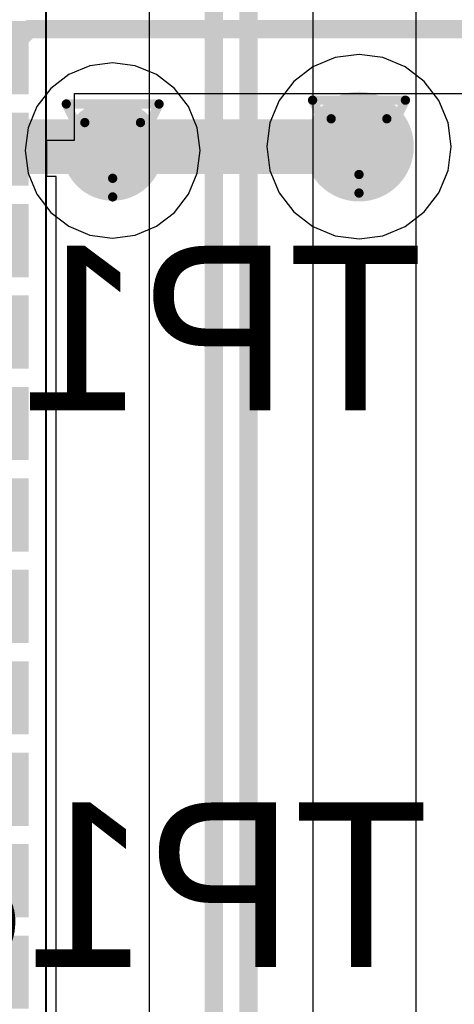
# Model space of a CAD drawing. Header units: millimetres. Extents: x 138 to 555, y 26 to 334.
# Tile 275 of 656: x 228.83 to 231.2, y 209.58 to 214.97. Entities that reach past the tile are written whole.
import ezdxf

# ---------------------------------------------------------------- set-up
doc = ezdxf.new("R2010")
doc.units = ezdxf.units.MM
for name, color, linetype in [('BottomLayer', 5, 'Continuous'), ('BottomOverlay', 54, 'Continuous'), ('DrillDrawing', 1, 'Continuous'), ('Mechanical20', 56, 'Continuous'), ('MidLayer1', 16, 'Continuous'), ('MidLayer2', 76, 'Continuous'), ('MidLayer3', 90, 'Continuous'), ('MidLayer4', 156, 'Continuous'), ('MultiLayer', 9, 'Continuous'), ('TopLayer', 1, 'Continuous'), ('TopSolder', 216, 'Continuous'), ('ViaHoleLayer', 16, 'Continuous')]:
    doc.layers.add(name, color=color, linetype=linetype)

# ---------------------------------------------------------------- blocks, each defined once
blk = doc.blocks.new('CON_SAMTEC_QSH_060_01_L_D_A_808')
at = {"layer": 'Mechanical20', "const_width": 0.01}
blk.add_lwpolyline([(20.65, 4.15), (-20.6, 4.15)], dxfattribs=at)
at = {"layer": 'TopSolder'}
for points in [[(10.95, 1.685), (10.95, 4.055), (10.55, 1.685), (10.55, 4.055)], [(11.45, 1.685), (11.45, 4.055), (11.05, 1.685), (11.05, 4.055)], [(11.95, 1.685), (11.95, 4.055), (11.55, 1.685), (11.55, 4.055)], [(12.45, 1.685), (12.45, 4.055), (12.05, 1.685), (12.05, 4.055)], [(12.95, 1.685), (12.95, 4.055), (12.55, 1.685), (12.55, 4.055)], [(13.45, 1.685), (13.45, 4.055), (13.05, 1.685), (13.05, 4.055)], [(13.95, 1.685), (13.95, 4.055), (13.55, 1.685), (13.55, 4.055)], [(14.45, 1.685), (14.45, 4.055), (14.05, 1.685), (14.05, 4.055)], [(14.95, 1.685), (14.95, 4.055), (14.55, 1.685), (14.55, 4.055)], [(15.45, 1.685), (15.45, 4.055), (15.05, 1.685), (15.05, 4.055)], [(15.95, 1.685), (15.95, 4.055), (15.55, 1.685), (15.55, 4.055)]]:
    blk.add_solid(points, dxfattribs=at)

msp = doc.modelspace()

# ---------------------------------------------------------------- linework, layer by layer
at = {"layer": 'BottomLayer'}
for p, q in [((230.4316, 203.2389), (230.4316, 216.3492)), ((229.5355, 215.51), (229.5355, 203.4638)), ((230.9942, 215.0859), (230.9942, 202.546))]:
    msp.add_line(p, q, dxfattribs=at)
at = {"layer": 'BottomLayer', "const_width": 0.1}
for points in [[(230.0785, 203.2388), (230.0785, 216.3492)], [(229.8885, 203.3175), (229.8885, 216.2705)]]:
    msp.add_lwpolyline(points, dxfattribs=at)
at = {"layer": 'BottomLayer'}
for points, const_width in [([(230.5329, 214.2712, 1), (230.8329, 214.2712, 1)], 0.3), ([(229.1975, 214.2504, 1), (229.4725, 214.2504, 1)], 0.275)]:
    msp.add_lwpolyline(points, format="xyb", close=True, dxfattribs=dict(at, const_width=const_width))
at = {"layer": 'DrillDrawing', "const_width": 0.0508}
for points in [[(230.4289, 214.5252), (230.9369, 214.5252)], [(230.4289, 214.5252), (230.6829, 214.0172)], [(230.6829, 214.0172), (230.9369, 214.5252)], [(229.081, 214.5044), (229.589, 214.5044)], [(229.081, 214.5044), (229.335, 213.9964)], [(229.335, 213.9964), (229.589, 214.5044)], [(230.5305, 214.4236), (230.8353, 214.4236)], [(230.5305, 214.4236), (230.6829, 214.1188)], [(230.6829, 214.1188), (230.8353, 214.4236)], [(229.1826, 214.4028), (229.4874, 214.4028)], [(229.1826, 214.4028), (229.335, 214.098)], [(229.335, 214.098), (229.4874, 214.4028)]]:
    msp.add_lwpolyline(points, dxfattribs=at)
at = {"layer": 'DrillDrawing', "const_width": 0.0254}
for points in [[(230.4162, 214.5252, 1), (230.4416, 214.5252, 1)], [(230.4162, 214.5252, 1), (230.4416, 214.5252, 1)], [(230.9242, 214.5252, 1), (230.9496, 214.5252, 1)], [(230.9242, 214.5252, 1), (230.9496, 214.5252, 1)], [(229.0683, 214.5044, 1), (229.0937, 214.5044, 1)], [(229.0683, 214.5044, 1), (229.0937, 214.5044, 1)], [(229.5763, 214.5044, 1), (229.6017, 214.5044, 1)], [(229.5763, 214.5044, 1), (229.6017, 214.5044, 1)], [(230.5178, 214.4236, 1), (230.5432, 214.4236, 1)], [(230.5178, 214.4236, 1), (230.5432, 214.4236, 1)], [(230.8226, 214.4236, 1), (230.848, 214.4236, 1)], [(230.8226, 214.4236, 1), (230.848, 214.4236, 1)], [(229.1699, 214.4028, 1), (229.1953, 214.4028, 1)], [(229.1699, 214.4028, 1), (229.1953, 214.4028, 1)], [(229.4747, 214.4028, 1), (229.5001, 214.4028, 1)], [(229.4747, 214.4028, 1), (229.5001, 214.4028, 1)], [(229.3223, 214.098, 1), (229.3477, 214.098, 1)], [(229.3223, 214.098, 1), (229.3477, 214.098, 1)], [(230.6702, 214.1188, 1), (230.6956, 214.1188, 1)], [(230.6702, 214.1188, 1), (230.6956, 214.1188, 1)], [(229.3223, 213.9964, 1), (229.3477, 213.9964, 1)], [(229.3223, 213.9964, 1), (229.3477, 213.9964, 1)], [(230.6702, 214.0172, 1), (230.6956, 214.0172, 1)], [(230.6702, 214.0172, 1), (230.6956, 214.0172, 1)]]:
    msp.add_lwpolyline(points, format="xyb", close=True, dxfattribs=at)
at = {"layer": 'MidLayer1'}
for points, const_width in [([(230.5329, 214.2712, 1), (230.8329, 214.2712, 1)], 0.3), ([(229.1975, 214.2504, 1), (229.4725, 214.2504, 1)], 0.275)]:
    msp.add_lwpolyline(points, format="xyb", close=True, dxfattribs=dict(at, const_width=const_width))
at = {"layer": 'MidLayer2'}
for points, const_width in [([(230.5329, 214.2712, 1), (230.8329, 214.2712, 1)], 0.3), ([(229.1975, 214.2504, 1), (229.4725, 214.2504, 1)], 0.275)]:
    msp.add_lwpolyline(points, format="xyb", close=True, dxfattribs=dict(at, const_width=const_width))
at = {"layer": 'MidLayer3'}
for points, const_width in [([(230.5329, 214.2712, 1), (230.8329, 214.2712, 1)], 0.3), ([(229.1975, 214.2504, 1), (229.4725, 214.2504, 1)], 0.275)]:
    msp.add_lwpolyline(points, format="xyb", close=True, dxfattribs=dict(at, const_width=const_width))
at = {"layer": 'MidLayer4'}
for p, q in [((230.6829, 214.7755), (230.5524, 214.7583)), ((230.8135, 214.7583), (230.6829, 214.7755)), ((229.211, 214.7132), (229.0955, 214.6654)), ((229.335, 214.7295), (229.211, 214.7132)), ((229.459, 214.7132), (229.335, 214.7295)), ((229.5746, 214.6654), (229.459, 214.7132)), ((230.4308, 214.7079), (230.3263, 214.6278)), ((230.5524, 214.7583), (230.4308, 214.7079)), ((230.9351, 214.7079), (230.8135, 214.7583)), ((231.0395, 214.6278), (230.9351, 214.7079)), ((229.0955, 214.6654), (228.9962, 214.5892)), ((229.6738, 214.5892), (229.5746, 214.6654)), ((230.3263, 214.6278), (230.2462, 214.5233)), ((231.1197, 214.5233), (231.0395, 214.6278)), ((228.9962, 214.5892), (228.9201, 214.49)), ((229.7499, 214.49), (229.6738, 214.5892)), ((230.2462, 214.5233), (230.1958, 214.4017)), ((231.1701, 214.4017), (231.1197, 214.5233)), ((228.9201, 214.49), (228.8722, 214.3744)), ((229.7978, 214.3744), (229.7499, 214.49)), ((230.1958, 214.4017), (230.1786, 214.2712)), ((231.1872, 214.2712), (231.1701, 214.4017)), ((228.8722, 214.3744), (228.8559, 214.2504)), ((229.8141, 214.2504), (229.7978, 214.3744)), ((228.8559, 214.2504), (228.8722, 214.1264)), ((229.7978, 214.1264), (229.8141, 214.2504)), ((230.1786, 214.2712), (230.1958, 214.1406)), ((231.1701, 214.1406), (231.1872, 214.2712)), ((228.8722, 214.1264), (228.9201, 214.0109)), ((229.7499, 214.0109), (229.7978, 214.1264)), ((230.1958, 214.1406), (230.2462, 214.019)), ((231.1197, 214.019), (231.1701, 214.1406)), ((228.9201, 214.0109), (228.9962, 213.9117)), ((229.6738, 213.9117), (229.7499, 214.0109)), ((230.2462, 214.019), (230.3263, 213.9146)), ((231.0395, 213.9146), (231.1197, 214.019)), ((228.9962, 213.9117), (229.0955, 213.8355)), ((229.5746, 213.8355), (229.6738, 213.9117)), ((230.3263, 213.9146), (230.4308, 213.8344)), ((230.9351, 213.8344), (231.0395, 213.9146)), ((229.0955, 213.8355), (229.211, 213.7877)), ((229.459, 213.7877), (229.5746, 213.8355)), ((230.4308, 213.8344), (230.5524, 213.784)), ((230.8135, 213.784), (230.9351, 213.8344)), ((229.211, 213.7877), (229.335, 213.7713)), ((229.335, 213.7713), (229.459, 213.7877)), ((230.5524, 213.784), (230.6829, 213.7668)), ((230.6829, 213.7668), (230.8135, 213.784))]:
    msp.add_line(p, q, dxfattribs=at)
for points, const_width in [([(230.5329, 214.2712, 1), (230.8329, 214.2712, 1)], 0.3), ([(229.1975, 214.2504, 1), (229.4725, 214.2504, 1)], 0.275)]:
    msp.add_lwpolyline(points, format="xyb", close=True, dxfattribs=dict(at, const_width=const_width))
at = {"layer": 'MultiLayer'}
for points, const_width in [([(230.5329, 214.2712, 1), (230.8329, 214.2712, 1)], 0.3), ([(229.1975, 214.2504, 1), (229.4725, 214.2504, 1)], 0.275)]:
    msp.add_lwpolyline(points, format="xyb", close=True, dxfattribs=dict(at, const_width=const_width))
at = {"layer": 'TopLayer'}
for p, q in [((229.1255, 214.3074), (229.1255, 214.5609)), ((229.1255, 214.5609), (231.4717, 214.5609)), ((228.9755, 214.1074), (228.9755, 214.3074)), ((228.9755, 214.3074), (229.1255, 214.3074)), ((229.0255, 214.1074), (228.9755, 214.1074)), ((229.0255, 212.9074), (229.0255, 214.1074)), ((229.0255, 211.9074), (229.0255, 212.9074)), ((229.0255, 210.9074), (229.0255, 211.9074)), ((229.0255, 209.9074), (229.0255, 210.9074)), ((229.0255, 208.9074), (229.0255, 209.9074))]:
    msp.add_line(p, q, dxfattribs=at)
for points, const_width in [([(228.7205, 214.7574), (228.8771, 214.9139)], 0.1), ([(228.8771, 214.9139), (231.4717, 214.9139)], 0.1), ([(227.7408, 214.2712), (230.6829, 214.2712)], 0.3)]:
    msp.add_lwpolyline(points, dxfattribs=dict(at, const_width=const_width))
for points, const_width in [([(228.8521, 214.9139, 1), (228.9021, 214.9139, 1)], 0.05), ([(228.8521, 214.9139, 1), (228.9021, 214.9139, 1)], 0.05), ([(230.5329, 214.2712, 1), (230.8329, 214.2712, 1)], 0.3), ([(229.1975, 214.2504, 1), (229.4725, 214.2504, 1)], 0.275), ([(230.6079, 214.2712, 1), (230.7579, 214.2712, 1)], 0.15)]:
    msp.add_lwpolyline(points, format="xyb", close=True, dxfattribs=dict(at, const_width=const_width))
at = {"layer": 'ViaHoleLayer', "const_width": 0.15}
for points in [[(229.26, 214.2504, 1), (229.41, 214.2504, 1)], [(230.6079, 214.2712, 1), (230.7579, 214.2712, 1)]]:
    msp.add_lwpolyline(points, format="xyb", close=True, dxfattribs=at)

# ---------------------------------------------------------------- block references
at = {"rotation": 270}
msp.add_blockref('CON_SAMTEC_QSH_060_01_L_D_A_808', (224.8205, 225.5074), dxfattribs=at)

# ---------------------------------------------------------------- texts
at = {"layer": 'BottomOverlay', "text_generation_flag": 2}
for s, p in [('TP16', (231.0313, 212.8292)), ('TP18', (231.062, 209.7852))]:
    msp.add_text(s, height=0.9, dxfattribs=at).set_placement(p)

doc.saveas('drawing.dxf')
